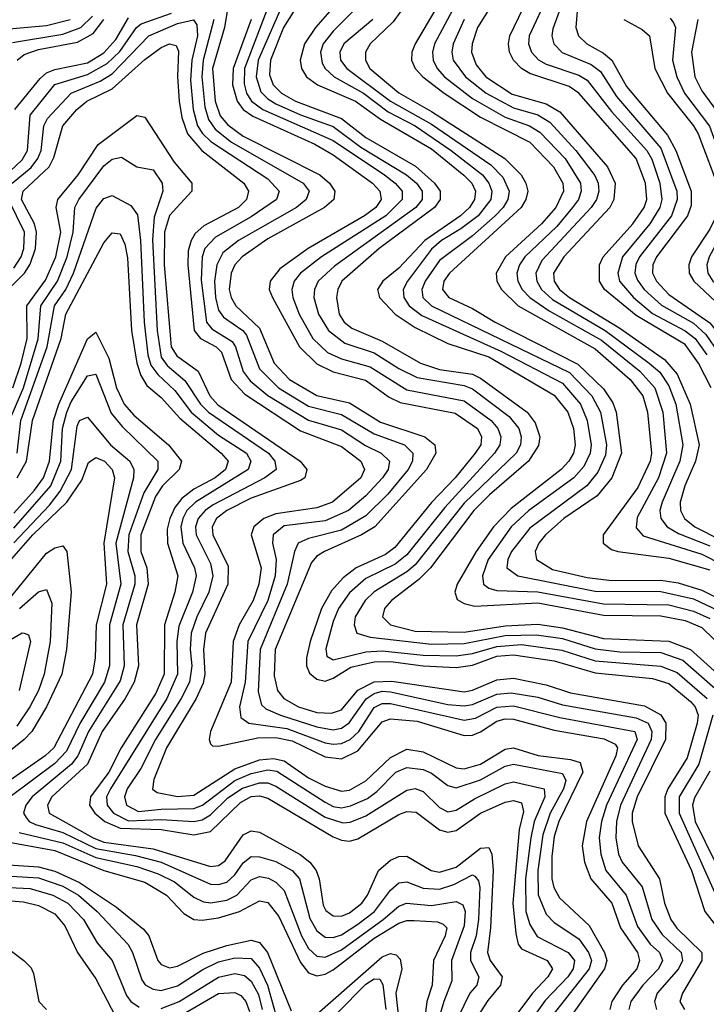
# Model space of a CAD drawing. Header units: inches. Extents: x 501365 to 657855, y 482276 to 547543.
# Tile 429 of 656: x 558224 to 559901, y 530443 to 532849. Entities that reach past the tile are written whole.
import ezdxf

# ---------------------------------------------------------------- set-up
doc = ezdxf.new("R2010")
doc.units = ezdxf.units.IN
doc.header["$MEASUREMENT"] = 0
doc.layers.add('A5553', color=7, linetype='Continuous')

msp = doc.modelspace()

# ---------------------------------------------------------------- linework, layer by layer
at = {"layer": 'A5553', "color": 5}
for points, elevation in [([(559913.1, 531950), (559882, 532010), (559850, 532055.2), (559730, 532126.6), (559653, 532190), (559640.8, 532210), (559640.1, 532250), (559649, 532270), (559722, 532350), (559749.6, 532390), (559755.8, 532410), (559752.8, 532450), (559730.1, 532510.1), (559589.8, 532669.8), (559566.2, 532686.2), (559470, 532717.4), (559449.8, 532730), (559430.6, 532750.6), (559421, 532770), (559418.4, 532790), (559421.8, 532810), (559476, 532924)], 3120), ([(558734.2, 532890), (558724.8, 532830), (558694.8, 532730), (558701.5, 532650), (558714.2, 532614.2), (558732.5, 532592.5), (558770, 532564.7), (558957.4, 532470), (558980.8, 532450), (558994.1, 532430), (558991.4, 532410), (558969, 532390), (558830, 532313.6), (558767.4, 532270), (558750.1, 532250), (558740.8, 532230), (558735.8, 532190), (558740.6, 532170), (558751.9, 532150), (558810, 532095.7), (558845.6, 532010), (558883.5, 531970), (558950, 531930.9), (559030, 531913), (559105.5, 531865.5), (559213.9, 531830), (559238.4, 531810), (559240.6, 531790), (559217.6, 531750), (559092.1, 531610), (559059.3, 531590), (558968.7, 531550), (558950, 531538.1), (558937.1, 531522.9), (558848.1, 531310), (558845.7, 531245.7), (558853.6, 531210), (558869.7, 531190), (558905, 531170), (558950, 531156.4), (558985.8, 531154.2), (559010, 531162.9), (559050, 531211), (559090, 531230.7), (559132.9, 531232.9), (559310, 531206.7), (559330, 531210.4), (559390, 531236.1), (559430, 531239.7), (559510, 531223.4), (559570, 531204.2), (559750, 531172.3), (559790.6, 531150.6), (559802.7, 531130), (559801.5, 531090), (559732.4, 530950), (559720.6, 530910), (559720.2, 530890), (559734.9, 530830), (559786.8, 530750), (559799.5, 530690), (559814.3, 530650), (559829.3, 530629.3), (559890.3, 530570), (559890.5, 530550), (559843.1, 530470), (559836.7, 530450), (559847.7, 530430)], 2780), ([(558834.2, 532890), (558773.3, 532730), (558772.2, 532692.2), (558778.2, 532670), (558790.5, 532650), (558818.1, 532630), (558990, 532554.4), (559115, 532470), (559141.7, 532450), (559158.6, 532430), (559158.3, 532410), (559118.4, 532370), (558961.5, 532270), (558910.2, 532229.8), (558894.6, 532210), (558889, 532190), (558891.7, 532170), (558907.1, 532130), (558939.9, 532070), (558976.2, 532036.2), (559010, 532020.7), (559080.6, 532000.6), (559170, 531944.8), (559310, 531917.7), (559375.5, 531870), (559392.5, 531850), (559399.4, 531830), (559396.8, 531810), (559384.3, 531790), (559262.5, 531657.5), (559170, 531541.6), (559141.3, 531518.7), (559070, 531483.9), (559030, 531449), (559003.2, 531410), (558990, 531378.6), (558972, 531312), (558974.1, 531294.1), (558990, 531285.1), (559070, 531304.4), (559110, 531306.7), (559210, 531295.9), (559290, 531294.9), (559330, 531300.1), (559390, 531317.6), (559450, 531322.4), (559548.8, 531308.8), (559630, 531282.1), (559790, 531269.5), (559830, 531254.1), (559903.1, 531190)], 2840), ([(558867.7, 532890), (558806.7, 532750), (558801.7, 532710), (558813.1, 532673.1), (558830, 532655.8), (558850, 532643.8), (558910, 532616.7), (558990, 532588.4), (559057.8, 532537.8), (559169.3, 532470), (559193.7, 532450), (559207.7, 532430), (559207.5, 532410), (559191.7, 532390), (558992.8, 532247.2), (558953.2, 532210), (558944.1, 532190), (558942.7, 532170), (558953.7, 532130), (558978.3, 532090), (559018.5, 532058.5), (559090, 532034.8), (559150, 531996.8), (559194.7, 531974.7), (559310, 531954.9), (559330, 531947.5), (559419.7, 531879.7), (559443.2, 531850), (559449.3, 531830), (559447.3, 531810), (559436.6, 531790), (559310, 531667.4), (559190, 531516.9), (559170, 531499.8), (559090, 531450.7), (559067.8, 531430), (559043.3, 531390), (559041, 531370), (559047.6, 531350), (559079.9, 531339.9), (559230, 531322.8), (559310, 531324.5), (559410, 531344.3), (559486.3, 531346.3), (559550, 531337), (559630, 531311.6), (559690, 531304.4), (559790, 531302.5), (559844, 531284), (559929.1, 531209.1)], 2860), ([(558905.8, 532890), (558868.6, 532830), (558837, 532750), (558834.3, 532714.3), (558843.1, 532690), (558863.5, 532670), (558897.7, 532650), (559010, 532607.8), (559070, 532561.2), (559191.3, 532491.3), (559237.7, 532450), (559251.3, 532430), (559251.1, 532410), (559237.2, 532390), (559102, 532290), (559010.9, 532210), (559001.1, 532190), (558998, 532170), (559004.2, 532130), (559017.2, 532110), (559035.2, 532095.2), (559110, 532063.4), (559202.9, 532010), (559250, 531994.8), (559330, 531982.9), (559350, 531973.4), (559463.8, 531890), (559483.7, 531863.7), (559494.5, 531830), (559491.6, 531808.4), (559467.1, 531770), (559371.5, 531688.5), (559333.3, 531650), (559227.7, 531510), (559199.1, 531480.9), (559132.2, 531430), (559115.4, 531410), (559110.5, 531390), (559130.1, 531370), (559190, 531354.8), (559310, 531352.7), (559410, 531368.1), (559490, 531372.3), (559550, 531363.3), (559650, 531337), (559810, 531330.2), (559863, 531310), (559961.4, 531221.4)], 2880), ([(559249, 532890), (559190.5, 532790), (559182.2, 532770), (559181.3, 532750), (559190.1, 532730), (559208.7, 532710), (559260.7, 532670), (559350, 532610.9), (559470, 532549.8), (559528.2, 532490), (559550.7, 532450), (559552.4, 532430), (559533.5, 532390), (559499.1, 532350), (559410.7, 532270), (559388.1, 532230), (559389.5, 532210), (559400.7, 532190), (559441.9, 532150), (559630, 532045.1), (559715, 531970), (559746.4, 531930), (559757.5, 531890), (559767.1, 531790), (559764.4, 531770), (559733.7, 531706.3), (559649, 531590), (559649.7, 531570), (559670, 531554.9), (559685.5, 531550), (559810, 531533.3), (559910, 531504.6)], 3020), ([(559301.2, 532910), (559237.5, 532790), (559232.5, 532770), (559233.8, 532750), (559243.7, 532730), (559262.1, 532710), (559330, 532656.5), (559410, 532611.2), (559469.5, 532589.5), (559494.5, 532574.5), (559556.6, 532510), (559593.7, 532450), (559595.6, 532430), (559589, 532410), (559574.7, 532390), (559535.9, 532344.1), (559458.1, 532270), (559444.9, 532250), (559438.3, 532230), (559440.6, 532210), (559451.3, 532190), (559470.3, 532170), (559517.5, 532137.5), (559645.7, 532065.7), (559738.8, 531990), (559775.4, 531950), (559795, 531890), (559804.5, 531790), (559784.5, 531730), (559732.4, 531632.4), (559730, 531607.8), (559747.5, 531587.5), (559890, 531542.7), (559990, 531492.2)], 3040), ([(559391.9, 532910), (559342.6, 532830), (559329.1, 532790), (559327.6, 532770), (559338.9, 532738.9), (559363.2, 532710), (559426.9, 532666.9), (559510, 532643.3), (559543.8, 532623.7), (559659.9, 532490), (559678.6, 532450), (559675.7, 532410), (559665.9, 532390), (559553.3, 532270), (559528.3, 532230), (559529.4, 532210), (559542.5, 532190), (559567.2, 532170), (559690, 532095.2), (559798.9, 532018.9), (559830, 531983.1), (559862, 531910), (559883.8, 531810), (559874.6, 531770), (559849.1, 531710), (559837.8, 531670), (559838.5, 531650), (559848.3, 531630), (559873.2, 531610), (560000, 531545.4)], 3080), ([(559515.2, 532910), (559468.3, 532810), (559467.2, 532790), (559474.1, 532770), (559491.4, 532751.4), (559510, 532740.4), (559590, 532713.5), (559610, 532701.1), (559670, 532624.9), (559756, 532530), (559768.2, 532508.2), (559788.1, 532450), (559793, 532410), (559787.6, 532390), (559763.2, 532350), (559696.6, 532270), (559685.4, 532230), (559689.6, 532210), (559723.5, 532170), (559770, 532131.3), (559850, 532088.6), (559874.2, 532070), (559902.5, 532030)], 3140), ([(559556.7, 532910), (559526.7, 532826.7), (559523.8, 532810), (559528.7, 532790), (559548.9, 532768.9), (559620.1, 532740.1), (559642.5, 532722.5), (559681.8, 532661.8), (559790, 532535.6), (559829, 532430), (559830.2, 532409.8), (559816.1, 532370), (559738, 532270), (559729.2, 532250.8), (559727, 532230), (559732.9, 532212.9), (559749.8, 532190), (559792, 532152), (559870, 532107.5), (559900.2, 532080.2), (559930, 532035.8), (559995.8, 531915.9), (560000, 531911)], 3160), ([(558170, 532450.5), (558230, 532507.1), (558243.3, 532530), (558250, 532615.7), (558310, 532690.9), (558390, 532715.5), (558437.9, 532742.1), (558468.7, 532771.3), (558509.8, 532830.2), (558521.2, 532838.8), (558595.1, 532864.9)], 2760), ([(558982.1, 532870), (558946.8, 532830), (558919.9, 532790), (558909, 532750), (558912.7, 532730), (558925.1, 532710), (558951.9, 532690), (559044.6, 532650), (559105.8, 532605.8), (559230, 532533.7), (559309.4, 532469.4), (559328.7, 532450), (559337.8, 532430), (559335.4, 532410), (559322.8, 532390), (559300.8, 532370), (559213.9, 532310), (559150, 532242.2), (559111.5, 532210), (559098.2, 532190), (559103, 532170), (559141.5, 532130), (559190, 532097.4), (559270, 532057.8), (559370, 532025.7), (559530, 531931.4), (559562.8, 531890), (559576.9, 531850), (559581.4, 531810), (559576.9, 531790), (559565.5, 531770), (559546.5, 531750), (559424.9, 531655.1), (559381.5, 531610), (559338.9, 531550), (559292.6, 531470), (559287, 531450), (559292.7, 531432.7), (559310, 531422.5), (559336.1, 531416.1), (559490, 531423.9), (559650, 531393.7), (559790, 531392.7), (559850, 531380.7), (559890, 531364.1), (559947.9, 531307.9)], 2920), ([(559039.1, 532870), (558990, 532821.2), (558965.7, 532790), (558958.7, 532770), (558962.8, 532742.8), (558970.1, 532730), (558992.2, 532710), (559063.8, 532670), (559124.3, 532624.3), (559190, 532589.6), (559278.4, 532530), (559354.3, 532470), (559369.8, 532450), (559377.4, 532430), (559375.1, 532410), (559344.1, 532370), (559302.1, 532337.9), (559254.6, 532310), (559230, 532288.7), (559171.2, 532210), (559160.9, 532190), (559162.6, 532170), (559175.7, 532150), (559206.7, 532126.7), (559399.6, 532039.6), (559550, 531960.6), (559594.2, 531910), (559610.2, 531870), (559620.2, 531810), (559617.7, 531790), (559602.5, 531757.5), (559577.9, 531730), (559468, 531650), (559424.7, 531610), (559368.8, 531530), (559354.4, 531490), (559357, 531470), (559370, 531460.2), (559390, 531454), (559490, 531450.9), (559650, 531421.9), (559810, 531419.6), (559870, 531404.2), (559910, 531385.5)], 2940), ([(559155.1, 532870), (559136.1, 532843.9), (559080.7, 532790), (559068.8, 532770), (559068.8, 532750), (559079.5, 532730), (559150, 532670.4), (559230, 532624.8), (559409.5, 532510), (559448.8, 532470), (559460.8, 532450), (559465, 532430), (559460.7, 532410), (559449.2, 532390), (559273.8, 532230), (559260.3, 532210), (559256.8, 532190), (559272.3, 532170), (559330, 532143.8), (559385.7, 532110), (559587.7, 532007.7), (559650, 531947.2), (559673, 531913), (559681.4, 531890), (559694.5, 531790), (559670.4, 531730), (559634.6, 531685.4), (559553.5, 531630), (559508.6, 531590), (559492, 531570), (559483.1, 531550), (559486.5, 531530), (559525.6, 531505.6), (559610, 531486), (559670, 531479.1), (559790, 531479.9), (559832.7, 531472.7), (559890, 531455.3), (559947, 531427)], 2980), ([(559585.8, 532870), (559582.7, 532830), (559589.4, 532810), (559609.6, 532790), (559650, 532767.6), (559670.2, 532750.2), (559706.2, 532686.2), (559806.7, 532566.7), (559827.2, 532530), (559864.2, 532430), (559864.5, 532395.5), (559855.2, 532370), (559779.9, 532270), (559771.1, 532250), (559770.3, 532230), (559779.8, 532210), (559810, 532177.7), (559910, 532108.5), (559939.7, 532070), (560000, 531968.6)], 3180), ([(558170, 532824.1), (558290, 532834.9), (558347.2, 532850)], 2860), ([(558206.2, 532450), (558252.1, 532487.9), (558268.3, 532510), (558277.1, 532530), (558283.4, 532590), (558292.1, 532607.9), (558350.3, 532669.7), (558421.2, 532698.8), (558450, 532717.1), (558539.8, 532810), (558610, 532840), (558648.6, 532848.6), (558656.8, 532836.8), (558658.4, 532810), (558644.7, 532750), (558641.3, 532701.3), (558648.2, 532630), (558658.8, 532590), (558670.8, 532570.8), (558691.3, 532551.3), (558830, 532460.1), (558858.3, 532430), (558851.8, 532410), (558790, 532367.8), (558702.3, 532317.7), (558676.7, 532290), (558669.7, 532270), (558667.3, 532212.7), (558680.7, 532110), (558693.8, 532093.8), (558743.1, 532063.1), (558751.6, 532050), (558770, 531989.4), (558787, 531967), (558830, 531930.8), (558930, 531870.4), (559010, 531847.2), (559068.7, 531808.7), (559107.5, 531790), (559127.7, 531770), (559123.9, 531750), (559110.5, 531729.5), (559070, 531685.7), (559027.7, 531650), (558970, 531624.6), (558870, 531612.2), (558843.1, 531590), (558841.8, 531570), (558850.8, 531530), (558848.4, 531490), (558830.1, 531429.9), (558781.1, 531330), (558774.7, 531230), (558761.5, 531170), (558764, 531144), (558783.9, 531130), (558877, 531117), (558970, 531082.4), (558990, 531078.9), (559010, 531080.1), (559031.2, 531090), (559052.4, 531110), (559090, 531168.5), (559110, 531178.1), (559130, 531178.2), (559310, 531137.2), (559337.7, 531142.3), (559390, 531169.4), (559430, 531172.2), (559543.8, 531143.8), (559726.5, 531110), (559732.6, 531090), (559657.7, 530930), (559645.6, 530890), (559640, 530850), (559643.3, 530810), (559656.2, 530770), (559705.7, 530710), (559733.1, 530633.1), (559764.2, 530590), (559787.3, 530570), (559794.4, 530550), (559784.8, 530530), (559746, 530490), (559717, 530450), (559712.5, 530430)], 2740), ([(558206.3, 532793.7), (558330, 532813.9), (558373.5, 532830), (558401.9, 532858.1)], 2840), ([(558212.5, 532630), (558274.1, 532705.9), (558290, 532719.5), (558310, 532727.7), (558390, 532743.5), (558430, 532768.6), (558459.4, 532800.6), (558490, 532853.8)], 2780), ([(558217.9, 532750), (558235.6, 532764.4), (558270, 532776.6), (558365.8, 532794.2), (558404.1, 532815.9), (558430, 532850)], 2820), ([(558698.3, 532850), (558672.2, 532750), (558668.8, 532710), (558676.6, 532636.6), (558685.4, 532605.4), (558702, 532582), (558741.3, 532550), (558917, 532450), (558931, 532430), (558924, 532410), (558900.4, 532390), (558758.3, 532310), (558720.5, 532279.5), (558705.5, 532250), (558700, 532210), (558702.4, 532170), (558710, 532139.6), (558722.4, 532122.4), (558769.2, 532090), (558778.4, 532078.4), (558810, 531995.9), (558856.7, 531950), (558930, 531905), (559010, 531884.5), (559090, 531837.3), (559164.4, 531810), (559184.7, 531790), (559184, 531770), (559172.9, 531750), (559123.5, 531690), (559070, 531636.8), (559010, 531602), (558930, 531581.7), (558904.6, 531570), (558895.1, 531550), (558877.7, 531470), (558811.3, 531310), (558807, 531207), (558815, 531175), (558825.2, 531165.2), (558861.2, 531150), (558950, 531121.2), (558990, 531113.8), (559010, 531118), (559029.1, 531130.9), (559070.6, 531189.4), (559090, 531202.9), (559110, 531207.9), (559130, 531207), (559270, 531176.1), (559310, 531172.3), (559330, 531175.6), (559390, 531201.2), (559424.3, 531204.3), (559490, 531193.4), (559550, 531175.1), (559730, 531143.2), (559759.4, 531130), (559768.6, 531110), (559766.5, 531090), (559691.4, 530930), (559681.9, 530890), (559680.7, 530850), (559686.9, 530810), (559695.7, 530790), (559744.9, 530730), (559768, 530650), (559793.3, 530613.3), (559840.3, 530570), (559843.1, 530550), (559833.6, 530530), (559781.3, 530470), (559774.6, 530450), (559779.9, 530430)], 2760), ([(558789.3, 532850), (558745.9, 532730), (558744.4, 532690), (558755.7, 532650), (558770.5, 532630), (558793.6, 532613.6), (558945.2, 532545.2), (558990, 532519.2), (559086.1, 532450), (559104.2, 532430), (559106.8, 532410), (559093.8, 532390), (559066.6, 532370), (558929.1, 532290), (558859.6, 532240.4), (558835.9, 532210), (558833.7, 532190), (558841.5, 532170), (558908.1, 532050), (558950, 532007.9), (558990, 531988.4), (559068.7, 531968.7), (559126.6, 531926.6), (559153.4, 531913.4), (559287.6, 531887.6), (559342.3, 531850), (559352.6, 531830), (559350.3, 531810), (559337.1, 531790), (559288.2, 531730), (559230.4, 531669.6), (559140.4, 531559.6), (559117.5, 531542.5), (559045.8, 531510), (559014.6, 531485.4), (558986.2, 531453.8), (558961.7, 531410), (558933.7, 531330), (558924.9, 531290), (558924.9, 531270), (558932.1, 531252.1), (558950, 531237.8), (558970, 531233), (558990, 531240.2), (559033.1, 531266.9), (559090, 531279.8), (559130, 531280.9), (559210, 531270.5), (559290, 531266.4), (559330, 531271.9), (559390, 531293.5), (559430, 531297.4), (559530, 531282.1), (559630, 531252.9), (559770, 531239.2), (559810, 531226.7), (559862.7, 531182.7), (559873.9, 531170), (559881.2, 531150), (559879.3, 531130), (559854.3, 531045.7), (559807.6, 530970), (559799.7, 530950), (559799.9, 530910), (559865.2, 530770), (559898, 530670), (559920.2, 530640.2)], 2820), ([(559086.8, 532850), (559015.8, 532790), (559006.1, 532770), (559008.1, 532750), (559023.3, 532730), (559130, 532650.4), (559230, 532594.3), (559374.8, 532494.7), (559404.1, 532464.1), (559419.5, 532430), (559416.7, 532410), (559405, 532390), (559385.7, 532370), (559330, 532321), (559250, 532260.5), (559214.7, 532210), (559206.3, 532190), (559208.9, 532170), (559230.4, 532150), (559567, 531987), (559622, 531930), (559643, 531890), (559657.9, 531810), (559655, 531785), (559636.7, 531743.3), (559609.9, 531710.1), (559470, 531606.7), (559425.5, 531550), (559416.6, 531530), (559414.4, 531510), (559441.1, 531490), (559630, 531452.6), (559790, 531451.6), (559870, 531433.8), (559930, 531405.2)], 2960), ([(559310, 532849.9), (559283.4, 532790), (559279.7, 532770), (559283.1, 532750), (559312.8, 532710), (559363.7, 532670), (559430, 532633.7), (559490, 532616.6), (559519.2, 532599.2), (559582.7, 532530), (559628.8, 532468.8), (559636.9, 532450), (559638.5, 532430), (559633.1, 532410), (559620.4, 532390), (559499.4, 532260.6), (559485.2, 532230), (559487.4, 532210), (559498.9, 532190), (559525.7, 532165.7), (559654, 532090), (559761.4, 532010), (559787.6, 531987.6), (559810, 531954.5), (559826.9, 531910), (559844.2, 531810), (559836.9, 531770), (559793.8, 531670), (559788.1, 531650), (559790.1, 531630), (559805.5, 531610), (559833.5, 531593.5), (559910, 531563.6)], 3060), ([(559700.1, 532850), (559745, 532825), (559762.3, 532810), (559775.4, 532730), (559806.3, 532670), (559870, 532590), (559881.2, 532570), (559934.4, 532430), (559937, 532410), (559933.4, 532386.6), (559910, 532337.6), (559865.2, 532270), (559858.3, 532250), (559859.5, 532230), (559871.2, 532210), (559963.5, 532123.5), (560000, 532069.6)], 3220), ([(559812.9, 532852.9), (559821.5, 532841.5), (559825.8, 532830), (559819.1, 532750), (559829.6, 532710), (559848.3, 532670), (559909.1, 532589.1), (559967.1, 532430), (559970.4, 532390), (559965.7, 532374.3), (559908.5, 532270), (559902.7, 532250), (559905.2, 532230), (559917.6, 532210), (559990, 532130.9), (560000, 532116.9)], 3240), ([(559880.9, 532850), (559865.3, 532770), (559873.4, 532710), (559890, 532675.7), (559926.2, 532626.2), (559946.3, 532590), (560000, 532422.1)], 3260), ([(558176.1, 532170), (558236.1, 532230), (558250, 532251.8), (558262.9, 532290), (558265.7, 532330), (558260.5, 532350), (558228.5, 532410), (558232.4, 532430), (558296.1, 532490), (558307.9, 532512.1), (558329.5, 532590), (558363.9, 532630), (558388.5, 532650), (558450, 532679.9), (558530, 532751.6), (558570, 532781), (558590, 532790.3), (558606.6, 532786.6), (558612.2, 532772.2), (558609.6, 532710.4), (558614.1, 532650), (558620.1, 532610), (558634.3, 532570), (558669.3, 532529.3), (558771.7, 532450), (558783.5, 532430), (558778.5, 532410), (558758.3, 532390), (558674.1, 532345.9), (558652.9, 532327.1), (558642.7, 532310), (558635.8, 532284.2), (558634.6, 532250), (558650.4, 532090), (558666.1, 532070), (558704.4, 532050), (558716.8, 532036.8), (558740.5, 531970), (558774.5, 531934.5), (558910, 531844.8), (559010, 531806.3), (559057.5, 531770), (559066.7, 531750), (559057.8, 531730), (558987.9, 531670), (558950, 531656.5), (558850, 531641.5), (558820.8, 531630), (558796, 531610), (558789.8, 531590), (558813.7, 531510), (558808.6, 531470), (558794.9, 531430), (558760.7, 531370), (558745.4, 531330), (558740.7, 531230), (558690.7, 531110), (558687.1, 531090), (558690, 531079.6), (558695, 531075), (558710, 531073.6), (558806, 531094), (558850, 531095.4), (558890, 531087.3), (558970, 531048.1), (559010, 531043.1), (559050, 531062.5), (559110, 531133), (559130, 531140.8), (559194.8, 531134.8), (559310, 531099.8), (559330, 531101), (559350, 531108.7), (559390, 531134.6), (559410, 531140.6), (559430, 531139.5), (559530, 531112.9), (559651.8, 531091.8), (559678.6, 531078.6), (559684.5, 531070), (559680.1, 531050), (559608.8, 530890), (559598.4, 530830), (559603.8, 530790), (559619, 530750), (559670.6, 530690.6), (559691.9, 530630), (559733.1, 530570), (559738.3, 530550), (559731.8, 530530), (559696.6, 530490), (559670.8, 530450), (559665.5, 530430)], 2720), ([(558207.5, 531950), (558227.7, 532010), (558242.3, 532070), (558241.5, 532150), (558287.6, 532212.4), (558312.5, 532270), (558324.4, 532330), (558313.6, 532390), (558317.5, 532410), (558367.3, 532470), (558415.9, 532544.1), (558510, 532615.1), (558530, 532610.7), (558601.4, 532501.4), (558644.4, 532450), (558644.5, 532430), (558590, 532370.9), (558577.8, 532330), (558577.4, 532250), (558594.5, 532050), (558607.7, 532027.7), (558660.2, 531990), (558688.9, 531930), (558708.4, 531908.4), (558909.7, 531770), (558926, 531750), (558920.5, 531730), (558910, 531723.4), (558790, 531679.6), (558730.3, 531650), (558705.3, 531630), (558694.2, 531610), (558695.7, 531590), (558733.6, 531513.6), (558732.3, 531470), (558678.1, 531350), (558673.4, 531310), (558676.4, 531250), (558672.1, 531227.9), (558654.9, 531190), (558582.7, 531070), (558552.2, 530992.2), (558548.4, 530968.4), (558560.3, 530960.3), (558610, 530950.8), (558650, 530954.4), (558750, 531018.6), (558810, 531040.2), (558843.9, 531043.9), (558870, 531038.3), (558930, 530996.5), (558970, 530976.3), (559010, 530964.3), (559030, 530966.7), (559070, 530989.3), (559130, 531046), (559170, 531066.8), (559210, 531060.4), (559290, 531021.1), (559310, 531018.6), (559350, 531029.7), (559410, 531066.7), (559430, 531069.5), (559490.9, 531050.9), (559570, 531041.3), (559593.6, 531033.6), (559599.8, 531010), (559541.1, 530890), (559530, 530853), (559524, 530804), (559524.4, 530750), (559528.7, 530728.7), (559543.1, 530703.1), (559615.5, 530635.5), (559652.3, 530570), (559658, 530550), (559652.5, 530530), (559568.3, 530410)], 2680), ([(558199.3, 531870), (558233.3, 531950), (558269.4, 532069.4), (558275.8, 532150), (558316.7, 532210), (558340.6, 532270), (558355.2, 532330), (558358.7, 532390), (558368.9, 532410), (558430, 532492), (558450, 532508.8), (558473, 532513), (558510, 532489.6), (558550, 532482), (558572, 532450), (558573.9, 532430), (558553.1, 532366.9), (558549, 532311), (558560.2, 532090), (558570, 532024.2), (558584.1, 532004.1), (558627.9, 531967.9), (558665.8, 531910), (558685.2, 531890), (558832, 531790), (558847.6, 531770), (558850.8, 531750), (558823.3, 531730), (558696.7, 531663.3), (558676.9, 531650), (558660, 531630), (558653.4, 531610), (558655, 531590), (558690, 531520.6), (558696.2, 531490), (558686.1, 531450), (558657, 531390), (558643.4, 531350), (558640.8, 531310), (558644.5, 531270), (558638.7, 531230), (558619, 531190), (558556.2, 531090), (558520.3, 531019.7), (558486.9, 530970), (558480.3, 530950), (558485.1, 530930), (558514.4, 530914.4), (558570, 530920.2), (558650, 530921.3), (558670.4, 530929.6), (558749.8, 530990.2), (558790, 531006.9), (558830, 531015.9), (558852.5, 531012.5), (558970, 530937), (558990, 530926.7), (559010, 530923.4), (559032.2, 530927.8), (559073.7, 530946.3), (559096.7, 530963.3), (559142.7, 531010), (559170, 531022.1), (559210, 531016.8), (559230, 531007.5), (559270, 530977.7), (559290, 530972.3), (559350, 530991.4), (559410, 531024.6), (559430, 531029.6), (559550, 531006.7), (559558, 530990), (559552.3, 530970), (559519.6, 530910), (559502.4, 530857.6), (559489.7, 530769.7), (559490.7, 530710.7), (559510, 530663.3), (559530, 530643.3), (559590, 530603.1), (559613.7, 530570), (559620.9, 530550), (559615.3, 530530), (559521, 530410)], 2660), ([(558210, 532241.7), (558227.5, 532270), (558234, 532290), (558235.8, 532330), (558196.7, 532410)], 2740), ([(558218.5, 531790), (558227.2, 531870), (558291.5, 532050), (558309.6, 532150), (558337.1, 532190), (558355.8, 532230), (558411.2, 532388.8), (558430, 532412.5), (558450, 532419.8), (558495.5, 532395.5), (558512.2, 532372.2), (558519.3, 532310), (558528.6, 532110), (558537.3, 532030), (558544.8, 532004.8), (558561.9, 531981.9), (558603.2, 531943.2), (558643.1, 531890), (558710, 531833.6), (558778, 531790), (558788.5, 531770), (558782.1, 531750), (558653.8, 531670), (558632.9, 531650), (558622.5, 531630), (558617.7, 531610), (558622.7, 531570), (558651.3, 531510), (558655.1, 531490), (558646, 531450), (558612.7, 531367.3), (558608.3, 531330), (558610, 531250), (558583.8, 531190), (558446.1, 530970), (558436.4, 530950), (558437.8, 530930), (558453, 530910), (558490, 530891), (558570, 530894.5), (558650, 530889.4), (558670, 530894.2), (558690, 530906), (558732.7, 530947.3), (558768.6, 530971.4), (558810, 530984.2), (558830, 530983.9), (558850, 530976), (558970, 530900.1), (559013.2, 530886.8), (559031.8, 530888.2), (559070, 530903.3), (559170, 530966.1), (559189.9, 530970.1), (559210, 530963.5), (559250, 530923.8), (559270, 530913.2), (559290, 530917.2), (559334.8, 530945.2), (559410, 530981.6), (559430, 530986.8), (559505, 530970), (559506.8, 530950), (559480.5, 530890), (559472.5, 530850), (559460.1, 530750), (559460.5, 530670), (559470, 530637.9), (559488.6, 530608.6), (559564.2, 530570), (559579.3, 530550), (559575.9, 530530), (559563, 530510), (559507.4, 530452.6), (559463.2, 530390)], 2640), ([(558217.7, 531730), (558240.8, 531770), (558255.2, 531870), (558325.8, 532070), (558337.1, 532130), (558430, 532303.8), (558450, 532328.4), (558470, 532326), (558480.8, 532300.8), (558487.7, 532267.7), (558497.6, 532090), (558510.3, 532010), (558519.8, 531979.8), (558535.1, 531955.1), (558570, 531926.1), (558615.2, 531875.2), (558716.7, 531790), (558733.2, 531770), (558726.7, 531750), (558701.9, 531730), (558650, 531702.3), (558620.7, 531679.3), (558603.1, 531656.9), (558590.6, 531630), (558584.6, 531604.6), (558585.2, 531570), (558610.3, 531490), (558603, 531450), (558578, 531370), (558577.2, 531250), (558557, 531203), (558472.2, 531070), (558442.2, 531010), (558397, 530950), (558394.5, 530930), (558407.9, 530910), (558432, 530890), (558470, 530873.3), (558569.9, 530869.9), (558650, 530856.9), (558690, 530865.7), (558763.4, 530936.6), (558790, 530950.6), (558810, 530952.8), (558830, 530947.2), (558990, 530852.4), (559010, 530844.1), (559030, 530842.1), (559050, 530847.6), (559150, 530906.9), (559170, 530914), (559192.5, 530912.5), (559249.3, 530869.3), (559270, 530863.9), (559290, 530867.7), (559350, 530910), (559410, 530937), (559430, 530941.5), (559450, 530935.5), (559454.6, 530914.6), (559444.6, 530870), (559428.8, 530690), (559435.7, 530615.7), (559442, 530590), (559450, 530578.5), (559513, 530550), (559525.6, 530530), (559514.6, 530510), (559476.7, 530470), (559416.2, 530390)], 2620), ([(558210, 531643.3), (558260.8, 531699.2), (558282.5, 531730), (558297, 531770), (558306.8, 531870), (558319.5, 531910), (558390, 532069.1), (558410, 532085.5), (558442.4, 532022.4), (558460.5, 531950), (558479.1, 531910), (558502.8, 531882.8), (558587.5, 531810), (558619.5, 531770), (558613.9, 531750), (558573.2, 531710), (558556, 531684), (558519.9, 531590), (558519.9, 531550), (558534.9, 531510), (558538.1, 531470), (558509.7, 531370), (558514.2, 531270), (558504.2, 531230), (558481.6, 531190), (558425.6, 531110), (558389.8, 531030), (558302.7, 530950), (558292.4, 530930), (558296.2, 530910), (558403.4, 530850), (558430, 530839.4), (558550, 530822.7), (558690, 530780.2), (558710, 530782.2), (558726.2, 530793.8), (558770, 530857.6), (558790, 530867), (558810, 530863.6), (558909, 530809), (558932.9, 530790), (558948, 530770), (558955.5, 530750), (558965.1, 530685.1), (558972.2, 530672.2), (558990, 530659), (559010, 530658.6), (559030, 530666.8), (559059.8, 530690), (559074, 530710), (559100.7, 530770), (559130, 530795.4), (559150, 530803.9), (559170, 530805.1), (559229.7, 530769.7), (559250, 530765.8), (559290, 530778.5), (559350, 530824.4), (559370, 530826.3), (559377.2, 530810), (559381.1, 530770), (559374.6, 530630), (559366.8, 530570), (559373.7, 530550), (559402.9, 530510), (559398.8, 530490), (559367.6, 530452.4), (559314.9, 530370)], 2580), ([(558210, 531606.5), (558300.6, 531710), (558325.1, 531770), (558329, 531850), (558339.4, 531890), (558350, 531915.6), (558390, 531978.6), (558410, 531983.1), (558448, 531888), (558474.7, 531854.7), (558561.8, 531770), (558561.7, 531750), (558527.2, 531692.8), (558490.7, 531590), (558488.5, 531550), (558505.5, 531490), (558505.3, 531470), (558476.5, 531370), (558479.3, 531270), (558470, 531233.8), (558392.3, 531110), (558366.4, 531050), (558350.4, 531029.6), (558254.8, 530950), (558238.9, 530930), (558233.6, 530910), (558239.9, 530899.9), (558247.3, 530890), (558262.6, 530882.6), (558330, 530862.8), (558410, 530823.7), (558506.9, 530806.9), (558570, 530790.3), (558690, 530736.6), (558710, 530735.9), (558730, 530741.9), (558750, 530759.6), (558770, 530788.4), (558790, 530803.9), (558810, 530803.8), (558850, 530791.9), (558890, 530770.3), (558908.1, 530750), (558933.1, 530653.1), (558950, 530622.9), (558970, 530607.4), (558990, 530606.1), (559010, 530612.8), (559050, 530638.6), (559091.1, 530670), (559130, 530722.3), (559150, 530739.7), (559170, 530742.4), (559210, 530727), (559250, 530724.1), (559284.3, 530735.7), (559330, 530759.1), (559336.1, 530756.1), (559344.9, 530744.9), (559348.3, 530728.4), (559345, 530650), (559339.1, 530610), (559325.7, 530570), (559325.3, 530550), (559345.9, 530510), (559341.1, 530490), (559324.1, 530470), (559264.9, 530350)], 2560), ([(558210, 531570.6), (558296.9, 531663.1), (558323, 531697), (558350.6, 531750), (558364.3, 531855.7), (558370, 531870.1), (558390, 531877.7), (558445.9, 531810), (558493, 531770), (558502.7, 531750), (558502.1, 531730), (558459.2, 531570), (558471.2, 531470), (558443.5, 531370), (558443.8, 531270), (558431.2, 531230), (558370.8, 531129.1), (558338.3, 531061.7), (558310, 531031.8), (558201.3, 530950)], 2540), ([(558130, 531446.7), (558256.5, 531590), (558339.1, 531670), (558375.9, 531724.1), (558392.7, 531767.3), (558410, 531779.6), (558431.5, 531770), (558449.8, 531750), (558455.8, 531730), (558429.5, 531570), (558435.9, 531470), (558410.9, 531370), (558408.8, 531290), (558402.1, 531250), (558307.7, 531070), (558286.2, 531050), (558190, 530982.8)], 2520), ([(558162.7, 531390), (558290, 531545.5), (558310, 531558.6), (558330, 531563.5), (558339.1, 531550), (558349.8, 531450), (558339, 531310), (558326.8, 531250), (558290, 531170.3), (558253.8, 531110), (558234.8, 531090), (558131.7, 531008.3)], 2480), ([(558224, 531410), (558270, 531451), (558290, 531456.6), (558303, 531423), (558299, 531330), (558284.1, 531250), (558270.2, 531210), (558249.4, 531170), (558217.1, 531122.9)], 2460), ([(558130, 531292.8), (558230, 531350.8), (558234.9, 531350), (558245.7, 531345.7), (558250.6, 531330), (558223, 531210)], 2440), ([(559917.2, 531150), (559882.9, 531030), (559834.9, 530950), (559835.1, 530910), (559938.5, 530678.5)], 2840), ([(559910, 531012.8), (559872.1, 530947.9), (559867.5, 530930), (559874.5, 530890), (559923.3, 530790)], 2860), ([(558222.8, 530862.8), (558330, 530837.4), (558410, 530801.9), (558510, 530780), (558562.1, 530762.1), (558602, 530742), (558650, 530704.8), (558673.4, 530693.4), (558691, 530691), (558730, 530697.8), (558754.9, 530710), (558790, 530746.9), (558810, 530755), (558831.6, 530751.6), (558850, 530741.8), (558870, 530721), (558912.8, 530610), (558930, 530579.2), (558950, 530561), (558970, 530558.1), (559010, 530575.9), (559112.1, 530650), (559150, 530682.7), (559169.4, 530690.6), (559230, 530684.3), (559290, 530694.6), (559306.3, 530686.3), (559312.4, 530670), (559310, 530634.7), (559278.9, 530550), (559279.7, 530500.3), (559260.2, 530450), (559224.6, 530330)], 2540), ([(558190, 530840.9), (558310, 530818.8), (558430, 530770.2), (558530, 530741.7), (558582.9, 530710), (558625, 530665), (558650, 530650.6), (558670, 530648.4), (558710, 530654.5), (558761.1, 530670), (558810, 530696), (558830, 530691.7), (558857.4, 530657.4), (558910, 530544.8), (558930, 530520.3), (558950, 530513), (558970, 530516.8), (558990, 530527.6), (559090, 530605), (559150, 530641.4), (559170, 530647.8), (559187.5, 530647.5), (559244.5, 530644.5), (559259, 530639), (559267.3, 530630), (559263.5, 530610), (559235, 530550), (559231.8, 530490), (559218.7, 530450), (559214.1, 530410)], 2520), ([(558184.4, 530784.4), (558270, 530779.3), (558310, 530768.8), (558370, 530740.9), (558460.4, 530680.3), (558527, 530627), (558539.3, 530610), (558561.9, 530550), (558570, 530540.1), (558590, 530532.4), (558610, 530535.9), (558672, 530568), (558730, 530587), (558790, 530599.4), (558810, 530594.1), (558829.8, 530569.7), (558887.4, 530427.4)], 2480), ([(558150, 530759.4), (558270, 530752.5), (558330, 530731.8), (558367.9, 530710), (558413.9, 530670), (558488.9, 530588.9), (558499.9, 530570), (558522.7, 530502.7), (558530.9, 530490.9), (558550, 530479.8), (558570, 530476.6), (558610, 530487.9), (558671.7, 530528.3), (558710, 530546.5), (558750, 530556.8), (558790, 530555.1), (558810, 530531.6), (558829.6, 530489.6), (558864.4, 530364.4)], 2460), ([(558130, 530732.1), (558250, 530726.2), (558305.3, 530710), (558341.6, 530690), (558380.4, 530650), (558413.5, 530593.5), (558450.1, 530550), (558484.9, 530464.9), (558495.5, 530450), (558516, 530436)], 2440), ([(558110, 530703), (558233.7, 530693.7), (558270, 530684.4), (558310, 530664.2), (558334.9, 530634.9), (558365.7, 530570), (558410, 530505.5), (558456.3, 530416.3)], 2420), ([(558150, 530613.9), (558234.4, 530550), (558252, 530532), (558258.3, 530518.3), (558271.1, 530450), (558290.1, 530430.1)], 2380), ([(558950, 530419.2), (559110, 530559), (559130, 530567.5), (559143.9, 530563.9), (559153.7, 530553.7), (559157.8, 530530), (559143.1, 530470), (559149.1, 530410)], 2480), ([(558570, 530433.1), (558613.8, 530450), (558710, 530509.5), (558750, 530518.1), (558773.4, 530513.4), (558790, 530499.6), (558807.3, 530467.2), (558816.9, 530430)], 2440), ([(558930, 530350.9), (559070, 530492), (559090, 530505.4), (559104.2, 530504.2), (559111.1, 530491.1), (559118.3, 530430)], 2460), ([(558630, 530423.1), (558710, 530469.6), (558750, 530471.8), (558764.5, 530464.5), (558776.9, 530450), (558785.6, 530425.6)], 2420)]:
    msp.add_lwpolyline(points, dxfattribs=dict(at, elevation=elevation))

doc.saveas('drawing.dxf')
